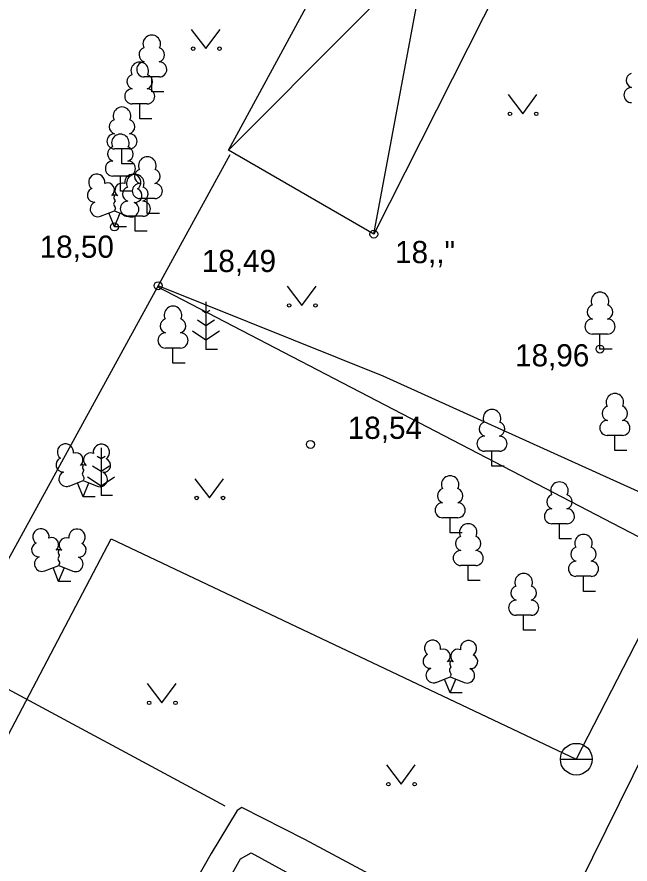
# Model space of a CAD drawing. Extents: x 713540 to 713867, y 6589774 to 6590061.
# Drawn here: x 713831.07 to 713850.43, y 6589921.62 to 6589948.37 of the extents above; entities that cross this region are included whole.
import ezdxf

# ---------------------------------------------------------------- set-up
doc = ezdxf.new("R2010")
doc.units = 0
for name, color, linetype in [('AED', 7, 'Continuous'), ('HALJASTUS', 7, 'Continuous'), ('HOONE', 7, 'Continuous'), ('HOONEDET', 7, 'Continuous'), ('KORGUS', 7, 'Continuous'), ('PUU', 7, 'Continuous'), ('RAJATIS', 7, 'Continuous'), ('TEE', 7, 'Continuous'), ('VKAEV', 7, 'Continuous'), ('VTRASS', 7, 'Continuous')]:
    doc.layers.add(name, color=color, linetype=linetype)

msp = doc.modelspace()

# ---------------------------------------------------------------- linework, layer by layer
at = {"layer": 'AED'}
for points in [[(713820.28, 6589911.73), (713825.78, 6589922.08), (713837.8, 6589944.03)], [(713866.671, 6589923.647), (713835.51, 6589939.85)], [(713866.671, 6589932.307), (713852.66, 6589932.49), (713842.63, 6589937.03), (713835.53, 6589939.88)]]:
    msp.add_lwpolyline(points, dxfattribs=at)
at = {"layer": 'HALJASTUS'}
for p, q in [((713836.577, 6589947.977), (713837.04, 6589947.37)), ((713837.04, 6589947.37), (713837.486, 6589947.977)), ((713846.577, 6589945.917), (713847.04, 6589945.31)), ((713847.04, 6589945.31), (713847.486, 6589945.917)), ((713839.607, 6589939.867), (713840.07, 6589939.26)), ((713840.07, 6589939.26), (713840.516, 6589939.867)), ((713836.687, 6589933.787), (713837.15, 6589933.18)), ((713837.15, 6589933.18), (713837.596, 6589933.787)), ((713835.187, 6589927.317), (713835.65, 6589926.71)), ((713835.65, 6589926.71), (713836.096, 6589927.317)), ((713842.737, 6589924.747), (713843.2, 6589924.14)), ((713843.2, 6589924.14), (713843.646, 6589924.747))]:
    msp.add_line(p, q, dxfattribs=at)
msp.add_lwpolyline([(713850.94, 6589925.26), (713845.84, 6589914.94)], dxfattribs=at)
for centre in [(713836.639, 6589947.37), (713837.468, 6589947.37), (713846.639, 6589945.31), (713847.468, 6589945.31), (713839.669, 6589939.26), (713840.498, 6589939.26), (713836.749, 6589933.18), (713837.578, 6589933.18), (713835.249, 6589926.71), (713836.078, 6589926.71), (713842.799, 6589924.14), (713843.628, 6589924.14)]:
    msp.add_circle(centre, 0.055, dxfattribs=at)
at = {"layer": 'HOONE'}
msp.add_lwpolyline([(713856.15, 6589912.28), (713845.91, 6589894.13), (713837.77, 6589879.4), (713837.43, 6589878.96), (713832.83, 6589881.48), (713819.45, 6589888.61), (713819.6, 6589888.94), (713824.63, 6589897.88), (713832.94, 6589912.52), (713838.13, 6589921.78), (713838.47, 6589921.97), (713856.15, 6589912.28)], dxfattribs=at)
at = {"layer": 'HOONEDET'}
for points in [[(713842.34, 6589941.51), (713845.51, 6589958.46)], [(713837.75, 6589944.16), (713849.77, 6589956.23)], [(713844.4, 6589889.19), (713845.66, 6589891.64), (713849.44, 6589898.23), (713853.12, 6589904.55), (713855.1, 6589908.38), (713857.62, 6589912.89), (713857.38, 6589913.08), (713854.43, 6589914.73), (713846.51, 6589918.99), (713840.16, 6589922.39), (713838.17, 6589923.4), (713838.03, 6589923.31), (713837.2, 6589921.95), (713835.31, 6589918.61), (713828.38, 6589906.13), (713826.7, 6589903.28)]]:
    msp.add_lwpolyline(points, dxfattribs=at)
at = {"layer": 'KORGUS'}
for centre in [(713834.15, 6589941.74), (713842.34, 6589941.51), (713835.53, 6589939.88), (713849.48, 6589937.88), (713840.34, 6589934.87)]:
    msp.add_circle(centre, 0.125, dxfattribs=at)
at = {"layer": 'PUU'}
for p, q in [((713835.57, 6589946.475), (713835.09, 6589946.475)), ((713835.33, 6589946), (713835.33, 6589946.475)), ((713835.71, 6589946), (713835.33, 6589946)), ((713835.19, 6589945.625), (713834.71, 6589945.625)), ((713834.95, 6589945.15), (713834.95, 6589945.625)), ((713835.33, 6589945.15), (713834.95, 6589945.15)), ((713834.63, 6589944.205), (713834.15, 6589944.205)), ((713834.39, 6589943.73), (713834.39, 6589944.205)), ((713834.77, 6589943.73), (713834.39, 6589943.73)), ((713834.58, 6589943.345), (713834.1, 6589943.345)), ((713834.34, 6589942.87), (713834.34, 6589943.345)), ((713834.72, 6589942.87), (713834.34, 6589942.87)), ((713835.43, 6589942.635), (713834.95, 6589942.635)), ((713835.19, 6589942.16), (713835.19, 6589942.635)), ((713833.71, 6589942.075), (713834.155, 6589942.25)), ((713834.15, 6589941.74), (713833.975, 6589942.18)), ((713834.15, 6589941.74), (713834.33, 6589942.18)), ((713834.155, 6589942.25), (713834.595, 6589942.07)), ((713835.57, 6589942.16), (713835.19, 6589942.16)), ((713835.05, 6589942.075), (713834.57, 6589942.075)), ((713834.81, 6589941.6), (713834.81, 6589942.075)), ((713834.53, 6589941.74), (713834.15, 6589941.74)), ((713835.19, 6589941.6), (713834.81, 6589941.6)), ((713837.04, 6589939.37), (713837.04, 6589937.87)), ((713837.04, 6589939.02), (713836.916, 6589939.103)), ((713837.164, 6589939.103), (713837.04, 6589939.02)), ((713837.04, 6589938.62), (713836.773, 6589938.798)), ((713837.307, 6589938.798), (713837.04, 6589938.62)), ((713836.616, 6589938.459), (713837.04, 6589938.177)), ((713837.04, 6589938.177), (713837.464, 6589938.459)), ((713849.72, 6589938.355), (713849.24, 6589938.355)), ((713849.48, 6589937.88), (713849.48, 6589938.355)), ((713836.24, 6589937.915), (713835.76, 6589937.915)), ((713836, 6589937.44), (713836, 6589937.915)), ((713849.86, 6589937.88), (713849.48, 6589937.88)), ((713837.4, 6589937.87), (713837.04, 6589937.87)), ((713836.38, 6589937.44), (713836, 6589937.44)), ((713850.19, 6589935.155), (713849.71, 6589935.155)), ((713849.95, 6589934.68), (713849.95, 6589935.155)), ((713833.73, 6589934.76), (713833.73, 6589933.26)), ((713850.33, 6589934.68), (713849.95, 6589934.68)), ((713833.73, 6589934.41), (713833.606, 6589934.493)), ((713833.854, 6589934.493), (713833.73, 6589934.41)), ((713846.31, 6589934.655), (713845.83, 6589934.655)), ((713846.07, 6589934.18), (713846.07, 6589934.655)), ((713833.73, 6589934.01), (713833.463, 6589934.188)), ((713833.997, 6589934.188), (713833.73, 6589934.01)), ((713846.45, 6589934.18), (713846.07, 6589934.18)), ((713832.72, 6589933.555), (713833.165, 6589933.73)), ((713833.16, 6589933.22), (713832.985, 6589933.66)), ((713833.16, 6589933.22), (713833.34, 6589933.66)), ((713833.165, 6589933.73), (713833.605, 6589933.55)), ((713833.306, 6589933.849), (713833.73, 6589933.567)), ((713833.73, 6589933.567), (713834.154, 6589933.849)), ((713833.54, 6589933.22), (713833.16, 6589933.22)), ((713834.09, 6589933.26), (713833.73, 6589933.26)), ((713844.99, 6589932.555), (713844.51, 6589932.555)), ((713844.75, 6589932.08), (713844.75, 6589932.555)), ((713848.44, 6589932.365), (713847.96, 6589932.365)), ((713848.2, 6589931.89), (713848.2, 6589932.365)), ((713845.13, 6589932.08), (713844.75, 6589932.08)), ((713848.58, 6589931.89), (713848.2, 6589931.89)), ((713831.95, 6589930.875), (713832.395, 6589931.05)), ((713832.39, 6589930.54), (713832.215, 6589930.98)), ((713832.39, 6589930.54), (713832.57, 6589930.98)), ((713832.395, 6589931.05), (713832.835, 6589930.87)), ((713845.56, 6589931.045), (713845.08, 6589931.045)), ((713845.32, 6589930.57), (713845.32, 6589931.045)), ((713849.2, 6589930.705), (713848.72, 6589930.705)), ((713848.96, 6589930.23), (713848.96, 6589930.705)), ((713832.77, 6589930.54), (713832.39, 6589930.54)), ((713845.7, 6589930.57), (713845.32, 6589930.57)), ((713849.34, 6589930.23), (713848.96, 6589930.23)), ((713847.31, 6589929.475), (713846.83, 6589929.475)), ((713847.07, 6589929), (713847.07, 6589929.475)), ((713847.45, 6589929), (713847.07, 6589929)), ((713844.31, 6589927.355), (713844.755, 6589927.53)), ((713844.75, 6589927.02), (713844.575, 6589927.46)), ((713844.75, 6589927.02), (713844.93, 6589927.46)), ((713844.755, 6589927.53), (713845.195, 6589927.35)), ((713845.13, 6589927.02), (713844.75, 6589927.02))]:
    msp.add_line(p, q, dxfattribs=at)
for points in [[(713834.155, 6589942.745), (713834.135, 6589942.67), (713834.135, 6589942.65), (713834.145, 6589942.62), (713834.165, 6589942.585), (713834.17, 6589942.565), (713834.155, 6589942.53), (713834.13, 6589942.48), (713834.125, 6589942.455), (713834.13, 6589942.44), (713834.14, 6589942.41), (713834.175, 6589942.35), (713834.18, 6589942.33), (713834.175, 6589942.31), (713834.16, 6589942.275), (713834.155, 6589942.25)], [(713833.165, 6589934.225), (713833.145, 6589934.15), (713833.145, 6589934.13), (713833.155, 6589934.1), (713833.175, 6589934.065), (713833.18, 6589934.045), (713833.165, 6589934.01), (713833.14, 6589933.96), (713833.135, 6589933.935), (713833.14, 6589933.92), (713833.15, 6589933.89), (713833.185, 6589933.83), (713833.19, 6589933.81), (713833.185, 6589933.79), (713833.17, 6589933.755), (713833.165, 6589933.73)], [(713832.395, 6589931.545), (713832.375, 6589931.47), (713832.375, 6589931.45), (713832.385, 6589931.42), (713832.405, 6589931.385), (713832.41, 6589931.365), (713832.395, 6589931.33), (713832.37, 6589931.28), (713832.365, 6589931.255), (713832.37, 6589931.24), (713832.38, 6589931.21), (713832.415, 6589931.15), (713832.42, 6589931.13), (713832.415, 6589931.11), (713832.4, 6589931.075), (713832.395, 6589931.05)], [(713844.755, 6589928.025), (713844.735, 6589927.95), (713844.735, 6589927.93), (713844.745, 6589927.9), (713844.765, 6589927.865), (713844.77, 6589927.845), (713844.755, 6589927.81), (713844.73, 6589927.76), (713844.725, 6589927.735), (713844.73, 6589927.72), (713844.74, 6589927.69), (713844.775, 6589927.63), (713844.78, 6589927.61), (713844.775, 6589927.59), (713844.76, 6589927.555), (713844.755, 6589927.53)]]:
    msp.add_lwpolyline(points, dxfattribs=at)
for centre, radius, start, end in [((713835.33, 6589947.52), 0.277, 332.5799, 207.4201), ((713835.16, 6589947.173), 0.233, 109.0217, 253.1415), ((713835.5, 6589947.173), 0.233, 286.8508, 70.9859), ((713834.95, 6589946.67), 0.277, 332.5799, 207.4201), ((713835.093, 6589946.712), 0.238, 90.0016, 269.3953), ((713835.567, 6589946.712), 0.238, 270.6047, 89.9984), ((713834.78, 6589946.323), 0.233, 109.0217, 253.1415), ((713835.12, 6589946.323), 0.233, 286.8508, 70.9859), ((713850.54, 6589946.363), 0.233, 109.0217, 253.1415), ((713834.713, 6589945.862), 0.238, 90.0016, 269.3953), ((713835.187, 6589945.862), 0.238, 270.6047, 89.9984), ((713850.473, 6589945.902), 0.238, 90.0016, 269.3953), ((713834.39, 6589945.25), 0.277, 332.5799, 207.4201), ((713834.22, 6589944.903), 0.233, 109.0217, 253.1415), ((713834.56, 6589944.903), 0.233, 286.8508, 70.9859), ((713834.153, 6589944.442), 0.238, 90.0016, 269.3953), ((713834.34, 6589944.39), 0.277, 332.5799, 207.4201), ((713834.627, 6589944.442), 0.238, 270.6047, 89.9984), ((713834.17, 6589944.043), 0.233, 109.0217, 253.1415), ((713834.51, 6589944.043), 0.233, 286.8508, 70.9859), ((713834.103, 6589943.582), 0.238, 90.0016, 269.3953), ((713834.577, 6589943.582), 0.238, 270.6047, 89.9984), ((713835.19, 6589943.68), 0.277, 332.5799, 207.4201), ((713835.02, 6589943.333), 0.233, 109.0217, 253.1415), ((713835.36, 6589943.333), 0.233, 286.8508, 70.9859), ((713833.593, 6589943.154), 0.256, 111.5027, 232.5173), ((713833.593, 6589943.154), 0.256, 350.4856, 111.5002), ((713834.729, 6589943.145), 0.256, 67.6168, 188.6314), ((713834.81, 6589943.12), 0.277, 332.5799, 207.4201), ((713834.729, 6589943.145), 0.256, 306.5997, 67.6143), ((713833.928, 6589942.904), 0.224, 308.5041, 111.5725), ((713834.391, 6589942.899), 0.225, 67.7016, 230.5126), ((713834.64, 6589942.773), 0.233, 109.0217, 253.1415), ((713834.953, 6589942.872), 0.238, 90.0016, 269.3953), ((713834.98, 6589942.773), 0.233, 286.8508, 70.9859), ((713835.427, 6589942.872), 0.238, 270.6047, 89.9984), ((713833.519, 6589942.743), 0.224, 111.4304, 274.4987), ((713834.154, 6589942.507), 0.237, 66.7655, 111.5015), ((713834.796, 6589942.733), 0.224, 264.6183, 67.6866), ((713833.624, 6589942.298), 0.237, 111.5014, 291.5004), ((713834.573, 6589942.312), 0.238, 90.0016, 269.3953), ((713834.685, 6589942.29), 0.237, 247.6166, 67.6155), ((713835.047, 6589942.312), 0.238, 270.6047, 89.9984), ((713849.48, 6589939.4), 0.277, 332.5799, 207.4201), ((713836, 6589938.96), 0.277, 332.5799, 207.4201), ((713849.31, 6589939.053), 0.233, 109.0217, 253.1415), ((713849.65, 6589939.053), 0.233, 286.8508, 70.9859), ((713835.83, 6589938.613), 0.233, 109.0217, 253.1415), ((713836.17, 6589938.613), 0.233, 286.8508, 70.9859), ((713849.243, 6589938.592), 0.238, 90.0016, 269.3953), ((713849.717, 6589938.592), 0.238, 270.6047, 89.9984), ((713835.763, 6589938.152), 0.238, 90.0016, 269.3953), ((713836.237, 6589938.152), 0.238, 270.6047, 89.9984), ((713849.95, 6589936.2), 0.277, 332.5799, 207.4201), ((713849.78, 6589935.853), 0.233, 109.0217, 253.1415), ((713850.12, 6589935.853), 0.233, 286.8508, 70.9859), ((713846.07, 6589935.7), 0.277, 332.5799, 207.4201), ((713845.9, 6589935.353), 0.233, 109.0217, 253.1415), ((713846.24, 6589935.353), 0.233, 286.8508, 70.9859), ((713849.713, 6589935.392), 0.238, 90.0016, 269.3953), ((713850.187, 6589935.392), 0.238, 270.6047, 89.9984), ((713845.833, 6589934.892), 0.238, 90.0016, 269.3953), ((713846.307, 6589934.892), 0.238, 270.6047, 89.9984), ((713832.603, 6589934.634), 0.256, 111.5027, 232.5173), ((713832.603, 6589934.634), 0.256, 350.4856, 111.5002), ((713833.739, 6589934.625), 0.256, 67.6168, 188.6314), ((713833.739, 6589934.625), 0.256, 306.5997, 67.6143), ((713832.529, 6589934.223), 0.224, 111.4304, 274.4987), ((713832.938, 6589934.384), 0.224, 308.5041, 111.5725), ((713833.401, 6589934.379), 0.225, 67.7016, 230.5126), ((713833.806, 6589934.213), 0.224, 264.6183, 67.6866), ((713833.164, 6589933.987), 0.237, 66.7655, 111.5015), ((713832.634, 6589933.778), 0.237, 111.5014, 291.5004), ((713833.695, 6589933.77), 0.237, 247.6166, 67.6155), ((713844.75, 6589933.6), 0.277, 332.5799, 207.4201), ((713848.2, 6589933.41), 0.277, 332.5799, 207.4201), ((713844.58, 6589933.253), 0.233, 109.0217, 253.1415), ((713844.92, 6589933.253), 0.233, 286.8508, 70.9859), ((713848.03, 6589933.063), 0.233, 109.0217, 253.1415), ((713848.37, 6589933.063), 0.233, 286.8508, 70.9859), ((713844.513, 6589932.792), 0.238, 90.0016, 269.3953), ((713844.987, 6589932.792), 0.238, 270.6047, 89.9984), ((713847.963, 6589932.602), 0.238, 90.0016, 269.3953), ((713848.437, 6589932.602), 0.238, 270.6047, 89.9984), ((713845.32, 6589932.09), 0.277, 332.5799, 207.4201), ((713831.833, 6589931.954), 0.256, 111.5027, 232.5173), ((713831.833, 6589931.954), 0.256, 350.4856, 111.5002), ((713832.969, 6589931.945), 0.256, 67.6168, 188.6314), ((713832.969, 6589931.945), 0.256, 306.5997, 67.6143), ((713848.96, 6589931.75), 0.277, 332.5799, 207.4201), ((713831.759, 6589931.543), 0.224, 111.4304, 274.4987), ((713832.168, 6589931.704), 0.224, 308.5041, 111.5725), ((713832.631, 6589931.699), 0.225, 67.7016, 230.5126), ((713833.036, 6589931.533), 0.224, 264.6183, 67.6866), ((713845.15, 6589931.743), 0.233, 109.0217, 253.1415), ((713845.49, 6589931.743), 0.233, 286.8508, 70.9859), ((713832.394, 6589931.307), 0.237, 66.7655, 111.5015), ((713845.083, 6589931.282), 0.238, 90.0016, 269.3953), ((713845.557, 6589931.282), 0.238, 270.6047, 89.9984), ((713848.79, 6589931.403), 0.233, 109.0217, 253.1415), ((713849.13, 6589931.403), 0.233, 286.8508, 70.9859), ((713831.864, 6589931.098), 0.237, 111.5014, 291.5004), ((713832.925, 6589931.09), 0.237, 247.6166, 67.6155), ((713848.723, 6589930.942), 0.238, 90.0016, 269.3953), ((713849.197, 6589930.942), 0.238, 270.6047, 89.9984), ((713847.07, 6589930.52), 0.277, 332.5799, 207.4201), ((713846.9, 6589930.173), 0.233, 109.0217, 253.1415), ((713847.24, 6589930.173), 0.233, 286.8508, 70.9859), ((713846.833, 6589929.712), 0.238, 90.0016, 269.3953), ((713847.307, 6589929.712), 0.238, 270.6047, 89.9984), ((713844.193, 6589928.434), 0.256, 111.5027, 232.5173), ((713844.193, 6589928.434), 0.256, 350.4856, 111.5002), ((713845.329, 6589928.425), 0.256, 67.6168, 188.6314), ((713845.329, 6589928.425), 0.256, 306.5997, 67.6143), ((713844.528, 6589928.184), 0.224, 308.5041, 111.5725), ((713844.991, 6589928.179), 0.225, 67.7016, 230.5126), ((713844.119, 6589928.023), 0.224, 111.4304, 274.4987), ((713844.754, 6589927.787), 0.237, 66.7655, 111.5015), ((713845.396, 6589928.013), 0.224, 264.6183, 67.6866), ((713844.224, 6589927.578), 0.237, 111.5014, 291.5004), ((713845.285, 6589927.57), 0.237, 247.6166, 67.6155)]:
    msp.add_arc(centre, radius, start, end, dxfattribs=at)
at = {"layer": 'RAJATIS'}
msp.add_lwpolyline([(713849.77, 6589956.23), (713842.34, 6589941.51), (713837.75, 6589944.16), (713837.75, 6589944.16), (713845.51, 6589958.46), (713849.77, 6589956.23)], dxfattribs=at)
at = {"layer": 'TEE'}
msp.add_lwpolyline([(713837.65, 6589923.45), (713830.09, 6589927.51), (713823.02, 6589914.4), (713822.18, 6589912.87), (713821.63, 6589912.28), (713820.94, 6589911.8), (713819.62, 6589911.66), (713819.17, 6589911.66), (713818.45, 6589911.73), (713817.58, 6589912.11), (713811.06, 6589915.32), (713806.01, 6589917.94), (713805.49, 6589918.43), (713805.49, 6589919.08), (713805.56, 6589919.79), (713805.76, 6589920.35), (713806.12, 6589921.05), (713809.74, 6589928.31), (713815.93, 6589940.77), (713824.03, 6589957.09)], dxfattribs=at)
at = {"layer": 'VKAEV'}
msp.add_line((713848.23, 6589924.93), (713849.23, 6589924.93), dxfattribs=at)
msp.add_circle((713848.73, 6589924.93), 0.5, dxfattribs=at)
at = {"layer": 'VTRASS'}
for points in [[(713862.81, 6589952.31), (713848.73, 6589924.93)], [(713815.55, 6589896.63), (713834.05, 6589931.89), (713848.73, 6589924.93)]]:
    msp.add_lwpolyline(points, dxfattribs=at)

# ---------------------------------------------------------------- texts
at = {"layer": 'KORGUS'}
for s, p in [('18,50', (713831.791, 6589940.765)), ('18,,"', (713843.011, 6589940.595)), ('18,49', (713836.911, 6589940.315)), ('18,96', (713846.8, 6589937.335)), ('18,54', (713841.518, 6589935.045))]:
    msp.add_text(s, height=0.7, dxfattribs=at).set_placement(p)

doc.saveas('drawing.dxf')
